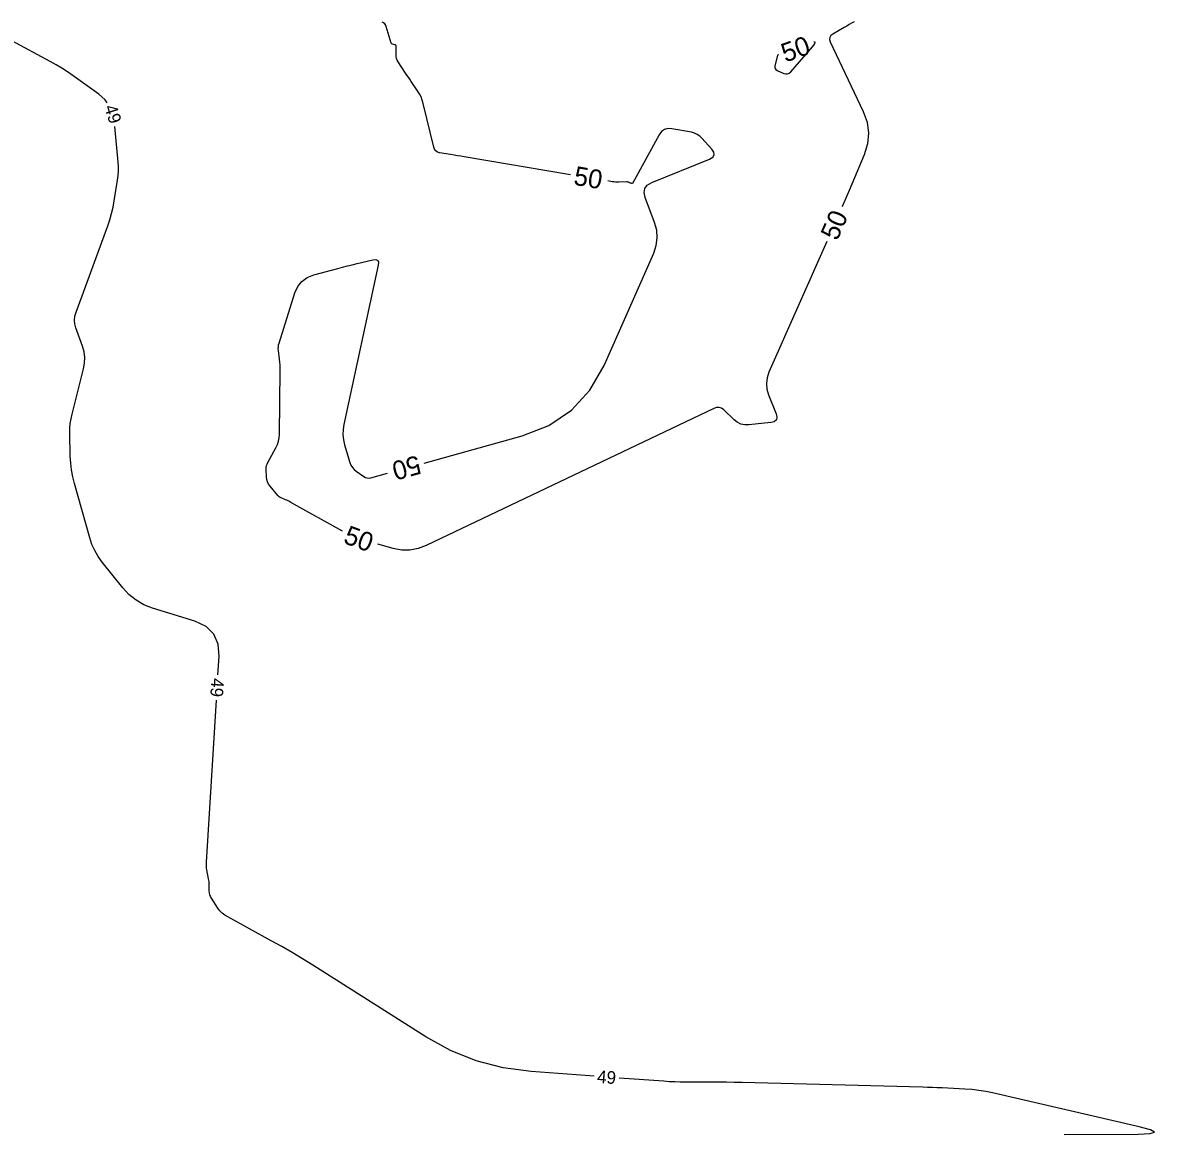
# Model space of a CAD drawing. Extents: x 2384780 to 2405861, y 547869 to 573706.
# Drawn here: x 2394528.4 to 2394707.8, y 552119.9 to 552296.2 of the extents above; entities that cross this region are included whole.
import ezdxf

# ---------------------------------------------------------------- set-up
doc = ezdxf.new("R2010")
doc.units = 0
doc.layers.add('Old_Level_60', color=7, linetype='Continuous')
doc.layers.add('Old_Level_61', color=7, linetype='Continuous')

msp = doc.modelspace()

# ---------------------------------------------------------------- linework, layer by layer
at = {"layer": 'Old_Level_60'}
for points in [[(2394541.861, 552283.49175), (2394541.511, 552283.968), (2394540.516, 552284.842), (2394536.43875, 552287.76675), (2394535.556, 552288.379), (2394534.65525, 552288.96225), (2394533.73625, 552289.5165), (2394532.799, 552290.04175), (2394526.75275, 552293.3065)], [(2394559.3955, 552192.766), (2394559.577, 552195.7155), (2394559.43625, 552197.66975), (2394558.75, 552199.24775), (2394557.5185, 552200.44975), (2394555.74175, 552201.27575), (2394549.04725, 552203.3595), (2394547.6745, 552203.89675), (2394546.426, 552204.61575), (2394545.3015, 552205.5165), (2394544.30075, 552206.59875), (2394541.06275, 552210.646), (2394540.418, 552211.5385), (2394539.8715, 552212.4815), (2394539.4235, 552213.475), (2394539.0735, 552214.519), (2394536.649, 552223.135), (2394536.38425, 552224.20525), (2394536.1885, 552225.28575), (2394536.06225, 552226.3765), (2394536.0055, 552227.4775), (2394535.93325, 552231.091), (2394535.94375, 552231.86225), (2394536.00575, 552232.62775), (2394536.11975, 552233.387), (2394536.28525, 552234.1405), (2394538.112, 552241.2975), (2394538.27625, 552242.20875), (2394538.30275, 552243.11325), (2394538.19125, 552244.0115), (2394537.9415, 552244.90325), (2394536.901, 552247.80525), (2394536.73425, 552248.42675), (2394536.68025, 552249.048), (2394536.73925, 552249.66875), (2394536.911, 552250.289), (2394541.94525, 552263.97875), (2394542.275, 552264.948), (2394542.55625, 552265.92975), (2394542.78875, 552266.92425), (2394542.97275, 552267.93125), (2394543.4945, 552271.2415), (2394543.584, 552271.95175), (2394543.6295, 552272.66325), (2394543.63075, 552273.37625), (2394543.58775, 552274.0905), (2394543.07225, 552279.751)], [(2394618.9975, 552129.14775), (2394609.01925, 552129.87575), (2394604.596, 552130.4665), (2394600.34575, 552131.58025), (2394596.26825, 552133.2175), (2394592.3635, 552135.378), (2394574.4225, 552146.75875), (2394572.79925, 552147.76975), (2394571.16025, 552148.75375), (2394569.5055, 552149.71075), (2394567.8345, 552150.6405), (2394560.94025, 552154.404), (2394560.49175, 552154.68425), (2394560.0865, 552155.0115), (2394559.7245, 552155.38625), (2394559.40575, 552155.80825), (2394558.3705, 552157.36025), (2394558.21625, 552157.6305), (2394558.1055, 552157.914), (2394558.03825, 552158.211), (2394558.01425, 552158.52125), (2394558.00675, 552159.55625), (2394558, 552159.77775), (2394557.9835, 552159.998), (2394557.95675, 552160.2175), (2394557.92025, 552160.43575), (2394557.6485, 552161.85825), (2394557.6, 552162.1635), (2394557.57075, 552162.47025), (2394557.561, 552162.77825), (2394557.57025, 552163.08725), (2394559.15, 552188.7735)], [(2394693.5155, 552119.93), (2394705.253, 552119.979), (2394707.1475, 552120.059), (2394707.8005, 552120.2775), (2394707.212, 552120.63525), (2394705.38175, 552121.1315), (2394682.157, 552126.49275), (2394681.07525, 552126.71775), (2394679.9865, 552126.8945), (2394678.89125, 552127.0235), (2394677.78925, 552127.10425), (2394674.17825, 552127.29), (2394673.40425, 552127.32725), (2394672.63025, 552127.3595), (2394671.856, 552127.387), (2394671.0815, 552127.4095), (2394642.46375, 552128.15125), (2394641.23175, 552128.179), (2394639.99975, 552128.199), (2394638.76775, 552128.211), (2394637.5355, 552128.215), (2394633.51025, 552128.215), (2394632.648, 552128.22275), (2394631.78625, 552128.24625), (2394630.925, 552128.2855), (2394630.0645, 552128.3405), (2394622.98675, 552128.85675)]]:
    msp.add_lwpolyline(points, dxfattribs=at)
at = {"layer": 'Old_Level_61'}
for points in [[(2394615.267, 552272.09125), (2394598.42325, 552274.9215), (2394597.88575, 552275.01175), (2394597.34825, 552275.102), (2394596.81075, 552275.1925), (2394596.273, 552275.28275), (2394594.51725, 552275.57775), (2394594.17675, 552275.6795), (2394593.9085, 552275.85825), (2394593.71225, 552276.114), (2394593.588, 552276.4465), (2394591.93825, 552283.38575), (2394591.786, 552283.91775), (2394591.58675, 552284.42875), (2394591.341, 552284.91925), (2394591.04825, 552285.38875), (2394590.01575, 552286.88875), (2394589.7955, 552287.21075), (2394589.57675, 552287.53375), (2394589.35975, 552287.858), (2394589.14425, 552288.18325), (2394587.9645, 552289.975), (2394587.81125, 552290.2485), (2394587.70325, 552290.535), (2394587.64025, 552290.83475), (2394587.6225, 552291.1475), (2394587.64075, 552292.41025), (2394587.62825, 552292.51325), (2394587.58775, 552292.59425), (2394587.519, 552292.65325), (2394587.42225, 552292.69025), (2394587.05975, 552292.77575), (2394586.989, 552292.80125), (2394586.932, 552292.84125), (2394586.88875, 552292.896), (2394586.859, 552292.96525), (2394586.0765, 552295.59275), (2394585.9765, 552295.831), (2394585.83125, 552296.0255), (2394585.641, 552296.17625), (2394585.40575, 552296.28325)], [(2394660.20075, 552296.33475), (2394659.81575, 552296.1055), (2394659.42975, 552295.87825), (2394659.0425, 552295.65275), (2394658.654, 552295.4295), (2394656.8385, 552294.391), (2394656.522, 552294.14575), (2394656.35075, 552293.85475), (2394656.32475, 552293.51825), (2394656.444, 552293.136), (2394661.665, 552282.11025), (2394662.27875, 552280.404), (2394662.5075, 552278.6895), (2394662.35175, 552276.967), (2394661.811, 552275.23625), (2394659.4165, 552269.56925), (2394658.901, 552268.356), (2394658.38025, 552267.14475), (2394658.316, 552266.9975)], [(2394647.99775, 552288.6345), (2394649.069, 552288.15875), (2394649.38525, 552288.06525), (2394649.6785, 552288.076), (2394649.9485, 552288.19075), (2394650.195, 552288.40975), (2394653.6125, 552292.3505), (2394653.98725, 552292.85175), (2394654.03925, 552293.11975), (2394653.8295, 552293.14625)], [(2394648.20275, 552291.1215), (2394648.19175, 552291.11775), (2394648.1445, 552291.08525), (2394648.10975, 552291.03975), (2394648.087, 552290.9815), (2394647.663, 552289.32525), (2394647.63725, 552289.0995), (2394647.6845, 552288.90925), (2394647.8045, 552288.75425), (2394647.99775, 552288.6345)], [(2394592.0615, 552226.3745), (2394607.6295, 552230.68175), (2394611.85925, 552232.32675), (2394615.428, 552234.73775), (2394618.3355, 552237.915), (2394620.582, 552241.8585), (2394628.4685, 552259.6695), (2394628.872, 552260.863), (2394629.02875, 552262.063), (2394628.93875, 552263.27), (2394628.60175, 552264.484), (2394627.0985, 552268.46025), (2394626.92225, 552269.24875), (2394627.0375, 552269.90975), (2394627.44425, 552270.44325), (2394628.1425, 552270.8495), (2394637.28675, 552274.5605), (2394637.8035, 552274.8605), (2394638.0375, 552275.22625), (2394637.9885, 552275.6575), (2394637.65675, 552276.1545), (2394636.1105, 552277.88525), (2394635.7595, 552278.22075), (2394635.369, 552278.4865), (2394634.939, 552278.68175), (2394634.46975, 552278.80675), (2394631.3415, 552279.38175), (2394630.714, 552279.415), (2394630.17125, 552279.26825), (2394629.714, 552278.94175), (2394629.3415, 552278.43525), (2394625.07625, 552270.719), (2394625.05775, 552270.694), (2394625.035, 552270.67975), (2394625.0085, 552270.676), (2394624.978, 552270.68275), (2394624.872, 552270.723), (2394624.8495, 552270.7315), (2394624.82675, 552270.7405), (2394624.80425, 552270.74925), (2394624.78175, 552270.7585), (2394624.632, 552270.82), (2394624.6, 552270.83325), (2394624.568, 552270.8465), (2394624.53625, 552270.86), (2394624.50425, 552270.87375), (2394624.32775, 552270.95025), (2394624.2895, 552270.96425), (2394624.2505, 552270.97375), (2394624.2105, 552270.97875), (2394624.16975, 552270.979), (2394622.92825, 552270.919), (2394622.6625, 552270.9135), (2394622.39775, 552270.922), (2394622.134, 552270.94475), (2394621.87075, 552270.98175), (2394621.184, 552271.097)], [(2394655.897, 552261.50675), (2394646.72125, 552240.77475), (2394646.41975, 552239.87625), (2394646.3085, 552238.9745), (2394646.388, 552238.0695), (2394646.658, 552237.161), (2394647.851, 552234.18775), (2394647.98925, 552233.6215), (2394647.893, 552233.19725), (2394647.562, 552232.915), (2394646.9965, 552232.7745), (2394643.548, 552232.4235), (2394642.887, 552232.42175), (2394642.2725, 552232.556), (2394641.7045, 552232.8265), (2394641.183, 552233.23275), (2394639.5555, 552234.7825), (2394639.196, 552235.047), (2394638.81525, 552235.177), (2394638.41275, 552235.17175), (2394637.98875, 552235.032), (2394592.37925, 552213.28225), (2394591.1135, 552212.80475), (2394589.82675, 552212.56925), (2394588.5185, 552212.57575), (2394587.189, 552212.82425), (2394584.747, 552213.4975)], [(2394579.13375, 552215.55925), (2394570.9745, 552220.1385), (2394570.76425, 552220.25225), (2394570.55125, 552220.3595), (2394570.33475, 552220.46), (2394570.11525, 552220.554), (2394569.39275, 552220.8505), (2394569.244, 552220.92225), (2394569.1075, 552221.0105), (2394568.983, 552221.115), (2394568.8705, 552221.236), (2394567.65225, 552222.7145), (2394567.42875, 552223.03225), (2394567.26425, 552223.37275), (2394567.158, 552223.73575), (2394567.1105, 552224.1215), (2394567.05075, 552225.41775), (2394567.05625, 552225.6915), (2394567.09875, 552225.95625), (2394567.17775, 552226.21275), (2394567.29375, 552226.4605), (2394568.574, 552228.78325), (2394568.81475, 552229.28975), (2394568.989, 552229.814), (2394569.096, 552230.35575), (2394569.1365, 552230.91525), (2394569.26075, 552241.091), (2394569.2585, 552241.52375), (2394569.24175, 552241.9555), (2394569.2105, 552242.3865), (2394569.1645, 552242.81675), (2394568.99, 552244.22075), (2394568.96875, 552244.52), (2394568.9795, 552244.8165), (2394569.02225, 552245.11), (2394569.09725, 552245.40075), (2394571.5925, 552253.33475), (2394572.04525, 552254.3595), (2394572.695, 552255.17875), (2394573.54125, 552255.793), (2394574.58425, 552256.20175), (2394578.38375, 552257.22075), (2394579.148, 552257.4225), (2394579.91375, 552257.6185), (2394580.681, 552257.8085), (2394581.44975, 552257.9925), (2394583.96325, 552258.584), (2394584.41975, 552258.6275), (2394584.71275, 552258.50375), (2394584.84175, 552258.21325), (2394584.807, 552257.756), (2394579.3555, 552232.473), (2394579.233, 552231.66925), (2394579.213, 552230.86975), (2394579.2955, 552230.074), (2394579.48025, 552229.28225), (2394580.325, 552226.458), (2394580.4835, 552226.04925), (2394580.70175, 552225.6835), (2394580.98, 552225.36075), (2394581.31775, 552225.081), (2394582.51875, 552224.238), (2394582.782, 552224.0905), (2394583.0565, 552224.009), (2394583.3425, 552223.99375), (2394583.63975, 552224.0445), (2394586.27875, 552224.7745)]]:
    msp.add_lwpolyline(points, dxfattribs=at)

# ---------------------------------------------------------------- texts
at = {"layer": 'Old_Level_60'}
for rotation, p in [(287.9416667, (2394541.361, 552282.82575)), (266.4805472, (2394558.3655, 552192.3085)), (355.82745, (2394619.443, 552128.11275))]:
    msp.add_text('49', height=2, rotation=rotation, dxfattribs=at).set_placement(p)
at = {"layer": 'Old_Level_61'}
for rotation, p in [(19.7924944, (2394649.32725, 552289.8505)), (350.4620944, (2394615.6475, 552270.50625)), (66.2231611, (2394657.5315, 552261.48375)), (195.4655417, (2394591.0465, 552227.65)), (339.8318, (2394579.12925, 552213.73125))]:
    msp.add_text('50', height=3, rotation=rotation, dxfattribs=at).set_placement(p)

doc.saveas('drawing.dxf')
